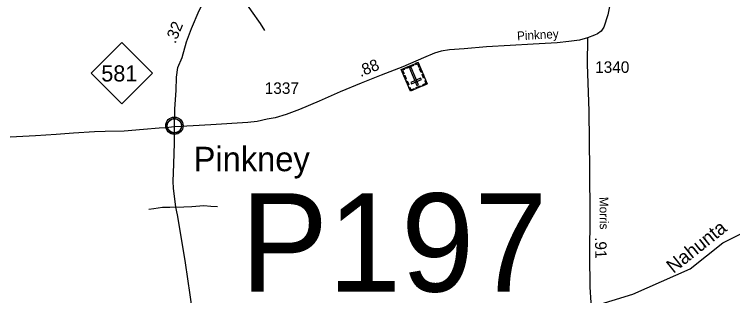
# Model space of a CAD drawing. Extents: x 2206922 to 2357709, y 510027 to 673830.
# Drawn here: x 2276077 to 2283873, y 645561 to 648612 of the extents above; entities that cross this region are included whole.
import ezdxf

# ---------------------------------------------------------------- set-up
doc = ezdxf.new("R2010")
doc.units = 0
for name, color, linetype in [('Exist Civil Demographics Community CELL', 7, 'Continuous'), ('Exist Civil Demographics Community Label', 7, 'Continuous'), ('Exist Cultural Cemetery CELL', 7, 'Continuous'), ('Exist Hydrographic Creek Single Shore', 7, 'Continuous'), ('Exist Hydrographic Creek Single Shore Label', 7, 'Continuous'), ('Exist Road Non-System Type 51', 7, 'Continuous'), ('Exist Road Primary NC Attributed', 7, 'Continuous'), ('Exist Road Primary NC Mileage Hundredths English Label', 7, 'Continuous'), ('Exist Road Primary NC Shield CELL', 7, 'Continuous'), ('Exist Road Primary NC Shield Number Label', 7, 'Continuous'), ('Exist Road Secondary Mileage Hundredths English Label', 7, 'Continuous'), ('Exist Road Secondary Structure Pipe Number Label', 7, 'Continuous'), ('Exist Road Secondary Type 51 Attributed', 7, 'Continuous'), ('Exist Road Secondary Type 51 Label', 7, 'Continuous'), ('Exist Road Secondary Type 51 Number Label', 7, 'Continuous')]:
    doc.layers.add(name, color=color, linetype=linetype)

msp = doc.modelspace()

# ---------------------------------------------------------------- linework, layer by layer
at = {"layer": 'Exist Civil Demographics Community CELL'}
msp.add_lwpolyline([(2277735.9, 647416.2), (2277736.9, 647421.8), (2277738.7, 647428.4), (2277741.6, 647435.6), (2277744.5, 647441.3), (2277747.9, 647447.1), (2277751.6, 647452.2), (2277755.6, 647456.6), (2277760.2, 647461.2), (2277765.7, 647465.8), (2277771.2, 647469.4), (2277776, 647472.3), (2277781.1, 647474.7), (2277786.5, 647477), (2277792.2, 647478.8), (2277796.5, 647480), (2277801.4, 647480.7), (2277805.5, 647481.5), (2277811.9, 647481.7), (2277816.3, 647481.6), (2277821.9, 647481.4), (2277826.9, 647480.6), (2277831.8, 647479.6), (2277836.8, 647478.2), (2277841.9, 647476.3), (2277848.6, 647473.4), (2277854.8, 647469.9), (2277859.9, 647466.3), (2277865.1, 647462.3), (2277868.4, 647459.2), (2277872.5, 647454.8), (2277876.4, 647450.1), (2277879.5, 647445.5), (2277882.6, 647440.5), (2277885, 647435.3), (2277887.1, 647430.3), (2277888.6, 647425.3), (2277889.9, 647420.7), (2277891, 647414.7), (2277891.6, 647410), (2277891.9, 647404), (2277891.7, 647398.2), (2277891.1, 647392.5), (2277890.2, 647387), (2277888.6, 647380.9), (2277886.7, 647375), (2277884.4, 647370), (2277881.2, 647364), (2277877.9, 647358.6), (2277874.5, 647353.9), (2277870.3, 647349.2), (2277865, 647344.2), (2277860, 647340.1), (2277855, 647336.7), (2277850.6, 647334.2), (2277843.8, 647330.9), (2277836.7, 647328.2), (2277830.7, 647326.7), (2277824.1, 647325.4), (2277819.7, 647325), (2277815.2, 647324.7), (2277809.6, 647324.7), (2277805.3, 647325.1), (2277799.7, 647325.9), (2277793.8, 647327.2), (2277789.2, 647328.5), (2277784, 647330.3), (2277779.4, 647332.3), (2277775.5, 647334.6), (2277768.7, 647338.6), (2277763.1, 647342.9), (2277758.2, 647347.4), (2277753.8, 647352.3), (2277750.6, 647356.2), (2277747.6, 647360.4), (2277743.5, 647367.5), (2277741.8, 647371), (2277740.1, 647375.1), (2277737.5, 647383.3), (2277735.9, 647390.3), (2277735.3, 647395.5), (2277734.9, 647401.8), (2277734.9, 647406.5), (2277735.4, 647412.9)], close=True, dxfattribs=at)
for centre, radius in [((2277813.5, 647403.8), 94.3), ((2277813.3, 647404.1), 76.7)]:
    msp.add_circle(centre, radius, dxfattribs=at)
at = {"layer": 'Exist Cultural Cemetery CELL'}
for points in [[(2280558.4, 647857.4), (2280375.3, 647779.3), (2280275.4, 648013.5), (2280458.5, 648091.6)], [(2280410.1, 648058.5), (2280332.1, 648025.2), (2280327.6, 648035.7), (2280405.7, 648069)], [(2280428.1, 648078.6), (2280432.6, 648068), (2280452.8, 648076.6), (2280468.7, 648039.5), (2280478.9, 648043.8), (2280458.5, 648091.6)], [(2280305.8, 648026.5), (2280310.3, 648015.9), (2280290.1, 648007.3), (2280306, 647970.1), (2280295.7, 647965.7), (2280275.4, 648013.5)], [(2280446.6, 647841.6), (2280463.8, 647848.9), (2280384.2, 648035.4), (2280367.1, 648028.1)], [(2280486, 648027.3), (2280503, 647987.4), (2280492.5, 647983), (2280475.5, 648022.8)], [(2280314.2, 647951.4), (2280331.2, 647911.6), (2280320.7, 647907.1), (2280303.7, 647947)], [(2280494.2, 647904), (2280486.8, 647921.2), (2280378.5, 647874.9), (2280385.9, 647857.8)], [(2280512.3, 647965.5), (2280529.3, 647925.6), (2280518.9, 647921.1), (2280501.9, 647961)], [(2280340, 647890.8), (2280357, 647851), (2280346.6, 647846.5), (2280329.6, 647886.3)], [(2280490.3, 647828.3), (2280442.6, 647808), (2280438.1, 647818.5), (2280485.8, 647838.8)], [(2280541.4, 647897.2), (2280531, 647892.8), (2280543.6, 647863.2), (2280506.3, 647847.3), (2280510.7, 647837), (2280558.4, 647857.4)], [(2280358.2, 647819.1), (2280368.7, 647823.6), (2280381.3, 647794), (2280418.6, 647809.9), (2280423, 647799.6), (2280375.2, 647779.3)]]:
    msp.add_lwpolyline(points, close=True, dxfattribs=at)
at = {"layer": 'Exist Hydrographic Creek Single Shore'}
msp.add_lwpolyline([(2282342.8, 645440), (2282790.5, 645577.4), (2283412.6, 645850.1), (2283767.6, 646134.8), (2283991.7, 646245)], dxfattribs=at)
at = {"layer": 'Exist Road Non-System Type 51'}
for points in [[(2278794, 648436.7), (2278747, 648513.7), (2278651.2, 648649.1), (2278579.9, 648754.4), (2278523.5, 648840.8), (2278504.7, 648874.7), (2278480.3, 648931), (2278450.2, 648985.6), (2278414.5, 649040.1), (2278378.9, 649090.8), (2278352.7, 649124.2)], [(2277829.4, 646519.4), (2277765.5, 646517.5), (2277682.8, 646515.6), (2277590, 646502.8), (2277536.1, 646496.3)], [(2277829.4, 646519.4), (2278004.1, 646528.8), (2278133.7, 646538.2), (2278208.8, 646532.5), (2278280.2, 646526.9)]]:
    msp.add_lwpolyline(points, dxfattribs=at)
at = {"layer": 'Exist Road Primary NC Attributed'}
for points in [[(2277814.3, 647391.6), (2277820, 647587.1), (2277831.3, 647786.3), (2277836.9, 647930.1), (2277851.9, 648035.4), (2277898.4, 648145), (2277944.9, 648315.2), (2277999.4, 648459.6), (2278081.5, 648654.3), (2278142.5, 648770.8), (2278207.3, 648891.4), (2278246.7, 648967.8), (2278263.6, 648992.3)], [(2278026.6, 645269.4), (2277983.4, 645570.1), (2277932.7, 645916), (2277887.6, 646203.6), (2277846.3, 646436.7), (2277829.4, 646519.4), (2277803.1, 646726.1), (2277801.2, 646799.5), (2277806.8, 646989.3), (2277816.2, 647216.8), (2277816.2, 647314.5), (2277814.3, 647391.6)]]:
    msp.add_lwpolyline(points, dxfattribs=at)
at = {"layer": 'Exist Road Primary NC Shield CELL'}
msp.add_lwpolyline([(2276911.1, 647974), (2277244.1, 648307), (2277577, 647974), (2277244.1, 647641)], close=True, dxfattribs=at)
at = {"layer": 'Exist Road Secondary Type 51 Attributed'}
for points in [[(2282812, 650300.9), (2282812, 650219.3), (2282814.3, 650072), (2282816.5, 649947.3), (2282814.3, 649868), (2282789.5, 649694.2), (2282739.5, 649506.4), (2282678.3, 649270.7), (2282624, 649053.1), (2282562.8, 648830.9), (2282519.8, 648606.2), (2282475.1, 648473.8), (2282445.4, 648431.6), (2282407.8, 648401.2), (2282373.9, 648386.9), (2282298.1, 648356.2)], [(2282298.1, 648356.2), (2282212.5, 648333.4), (2282094.6, 648316.4), (2281968.8, 648305.2), (2281707.2, 648290.7), (2281459.4, 648276.4), (2281201.6, 648262), (2280960, 648237.7), (2280800.3, 648228.2), (2280710.4, 648213.4), (2280636.6, 648190.8), (2280519.2, 648139.6), (2280294.3, 648043.6), (2280057.1, 647953.2), (2279842.2, 647865.3), (2279613.2, 647771.2), (2279386.2, 647671.2), (2279173, 647581.2), (2279027.8, 647525.8), (2278908.1, 647490.8), (2278822.2, 647476), (2278712.3, 647449.8), (2278610.8, 647440.4), (2278210.7, 647414.1), (2278017.2, 647402.8), (2277814.3, 647391.6)], [(2282298.1, 648356.2), (2282294.9, 648070.4), (2282311.8, 647562.8), (2282317.7, 646923.1), (2282324.3, 646433.6), (2282318.4, 645995.7), (2282323.6, 645651.9), (2282335.2, 645486.1), (2282341.9, 645451)], [(2277814.3, 647391.6), (2277722.3, 647382.2), (2277647.2, 647376.5), (2277478.1, 647364.3), (2277267.7, 647345.5), (2277062.5, 647341.5), (2276944.6, 647336.3), (2276719.2, 647323), (2276531.3, 647309.8), (2276305.9, 647294.8), (2276031.6, 647280.7)]]:
    msp.add_lwpolyline(points, dxfattribs=at)

# ---------------------------------------------------------------- texts
at = {"layer": 'Exist Civil Demographics Community Label'}
msp.add_text('Pinkney', height=265, dxfattribs=at).set_placement((2278022.3, 646910.7))
at = {"layer": 'Exist Hydrographic Creek Single Shore Label'}
msp.add_text('Nahunta', height=150, rotation=38.72941, dxfattribs=at).set_placement((2283230.1, 645796.2))
at = {"layer": 'Exist Road Primary NC Mileage Hundredths English Label'}
msp.add_text('.32', height=125, rotation=68.06822, dxfattribs=at).set_placement((2277824.2, 648288.4))
at = {"layer": 'Exist Road Primary NC Shield Number Label'}
msp.add_text('581', height=175, dxfattribs=at).set_placement((2277020.2, 647884.3))
at = {"layer": 'Exist Road Secondary Mileage Hundredths English Label'}
for s, rotation, p in [('.88', 22.24538, (2279835, 647930.9)), ('.91', 270.86601, (2282378.8, 646195))]:
    msp.add_text(s, height=125, rotation=rotation, dxfattribs=at).set_placement(p)
at = {"layer": 'Exist Road Secondary Structure Pipe Number Label'}
msp.add_text('P197', height=1066.27, dxfattribs=at).set_placement((2278531.2, 645604.7))
at = {"layer": 'Exist Road Secondary Type 51 Label'}
for s, rotation, p in [('Pinkney', 3.17287, (2281535.7, 648330.5)), ('Morris', 270.7726, (2282427.4, 646631.4))]:
    msp.add_text(s, height=95, rotation=rotation, dxfattribs=at).set_placement(p)
at = {"layer": 'Exist Road Secondary Type 51 Number Label'}
for s, p in [('1340', (2282380.6, 647977.8)), ('1337', (2278793.7, 647749.3))]:
    msp.add_text(s, height=125, dxfattribs=at).set_placement(p)

doc.saveas('drawing.dxf')
